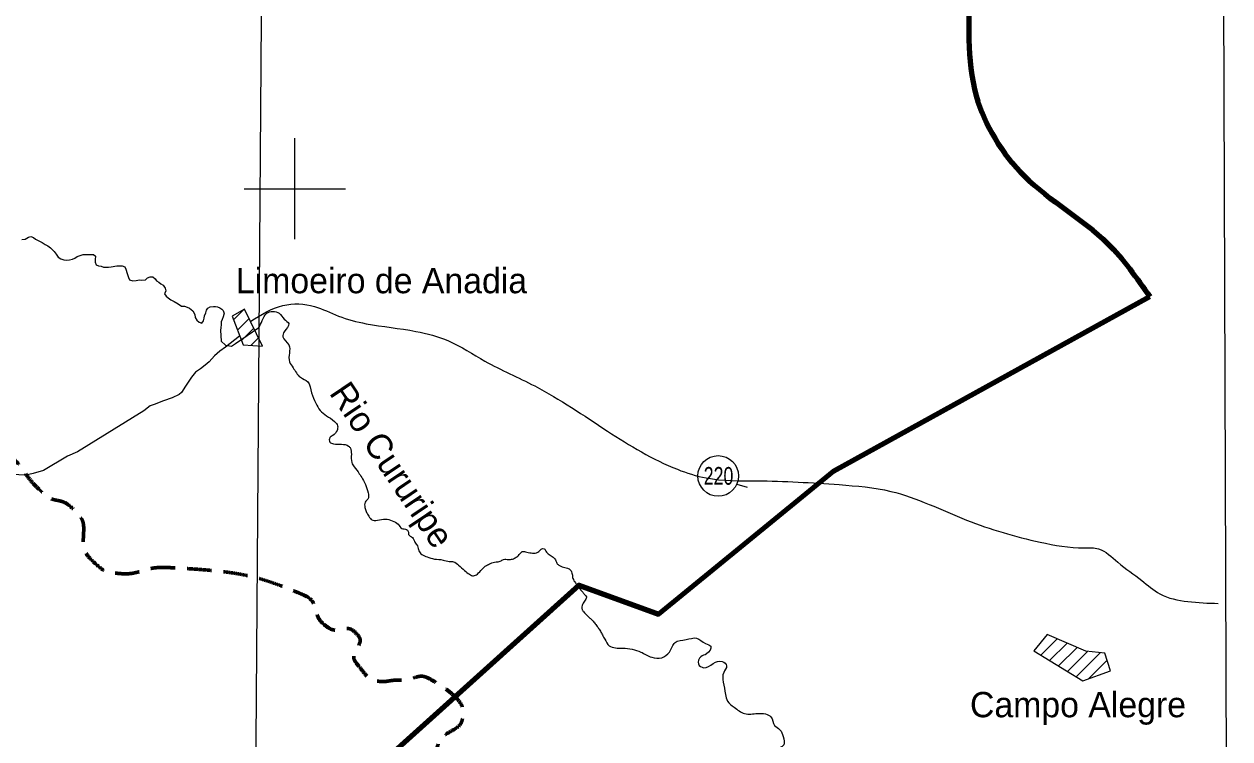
# Model space of a CAD drawing. Extents: x 553962 to 842807, y 8883888 to 9032388.
# Drawn here: x 769644 to 793496, y 8914124 to 8928253 of the extents above; entities that cross this region are included whole.
import ezdxf
from ezdxf.enums import TextEntityAlignment as Align

# ---------------------------------------------------------------- set-up
doc = ezdxf.new("R2010")
doc.units = 0
doc.header["$LTSCALE"] = 160
doc.linetypes.add('MEDIUM_DASHED', pattern=[4.5, 3, -1.5])
for name, color, linetype, lineweight in [('1', 7, 'Continuous', 13), ('11', 7, 'Continuous', 25), ('15', 7, 'Continuous', 25), ('2', 7, 'Continuous', 13), ('20', 7, 'MEDIUM_DASHED', 60), ('21', 7, 'Continuous', 25), ('22', 7, 'Continuous', 35), ('27', 7, 'Continuous', 90), ('28', 7, 'Continuous', 13)]:
    doc.layers.add(name, color=color, linetype=linetype, lineweight=lineweight)
doc.layers.add('29', color=7, linetype='Continuous')

msp = doc.modelspace()

# ---------------------------------------------------------------- linework, layer by layer
at = {"layer": '1'}
for p, q in [((775000, 8924000), (775000, 8926000)), ((774000, 8925000), (776000, 8925000))]:
    msp.add_line(p, q, dxfattribs=at)
at = {"layer": '1', "lineweight": 25}
msp.add_lwpolyline([(563033.9, 9026438.8), (793061.1, 9026438.8), (793495.6, 8889836.8), (563468.3, 8889836.8)], close=True, dxfattribs=at)
at = {"layer": '11'}
msp.add_circle((783373.6, 8919321.2), 401.3, dxfattribs=at)
at = {"layer": '15'}
msp.add_line((783955.5, 8919091.3), (783746.8, 8919154.5), dxfattribs=at)
msp.add_lwpolyline([(773904.7, 8922082.2), (773628.7, 8921864.1), (773516.4, 8921787.9), (773409.1, 8921696.4), (773306.7, 8921574.4), (773225, 8921513.4), (773133, 8921437.1), (773036, 8921371.1), (772954.1, 8921274.5), (772836.3, 8921096.4), (772754.3, 8920969.2), (772708.3, 8920933.6), (772575.6, 8920867.6), (772402.2, 8920806.8), (772213.4, 8920730.8), (772136.9, 8920705.4), (772014.3, 8920608.9), (770702.1, 8919796.2), (770503.1, 8919710), (770028.3, 8919430.7), (769824.3, 8919369.9), (769676.4, 8919339.6), (769258.8, 8919355.7)], dxfattribs=at)
msp.add_spline([(774127.4, 8922381.7), (774762.8, 8922691.1), (775387.8, 8922672.2), (775861.3, 8922482.8), (776410.6, 8922331.3), (777395.4, 8922179.8), (778039.4, 8921990.4), (778759.1, 8921592.6), (779744, 8921100.2), (781183.4, 8920210), (782566, 8919452.4), (783134.2, 8919282), (784138, 8919225.2), (785766.8, 8919149.4), (786789.5, 8919016.8), (788285.7, 8918448.6), (789744.1, 8918013), (790615.3, 8917899.4), (790899.4, 8917880.4), (791278.2, 8917615.3), (791751.7, 8917255.4), (792111.6, 8916990.3), (792660.8, 8916838.8), (793266.9, 8916800.9)], degree=3, dxfattribs=at)
at = {"layer": '2'}
msp.add_lwpolyline([(775005.4, 9023438.3), (774482.3, 8948876), (774053.6, 8890875.3)], dxfattribs=at)
at = {"layer": '20'}
msp.add_open_spline([(780116.2, 8904162.2), (779769.4, 8904177.9), (779422.6, 8904193.7), (779075.8, 8904209.5), (778695.9, 8904226.8), (778318.1, 8904159.8), (777941, 8904091.2), (777596, 8904028.4), (777262.1, 8903937.2), (776924.3, 8903854.6), (776803.3, 8903825.1), (776686.8, 8903750.4), (776569.7, 8903736.3), (776304.5, 8903704.6), (776099.5, 8903983.3), (775884, 8904233.1), (775776.3, 8904358), (775709.2, 8904488.3), (775694.9, 8904611.7), (775670.8, 8904818.6), (776050.4, 8904994.8), (776049.5, 8905226.7), (776047.7, 8905694.5), (775846.8, 8906171.8), (775860.4, 8906646.1), (775878.9, 8907296.2), (776043.6, 8907946.8), (776074.4, 8908597), (776108.2, 8909310.3), (775454.3, 8910013.8), (775625.2, 8910702.5), (775746.8, 8911192.8), (776625.7, 8911182.1), (776831, 8911648.8), (777030.2, 8912101.5), (777228.1, 8912557.1), (777420.7, 8913014.1), (777556.6, 8913336.6), (777687.6, 8913670.8), (777822.6, 8913984), (777919.6, 8914208.9), (778290.2, 8914361.2), (778319.1, 8914551.8), (778353.9, 8914781.3), (778054.2, 8915076.5), (777751.7, 8915261.5), (777515.3, 8915405.9), (777278.6, 8915289.1), (777042.4, 8915285.1), (776916.2, 8915283), (776790.1, 8915252.3), (776664.1, 8915261.5), (776484.7, 8915274.5), (776355.7, 8915449.8), (776238.5, 8915592.7), (776104.7, 8915755.7), (776352.4, 8916067), (776214.8, 8916207.7), (776079, 8916346.7), (775768.6, 8916238.7), (775623.8, 8916349.7), (775431, 8916497.3), (775387.1, 8916881.7), (775127.3, 8916988.4), (774292.1, 8917331.5), (773439.5, 8917458.1), (772578.9, 8917506.5), (772178.6, 8917529.1), (771773.4, 8917358), (771373.1, 8917411.9), (771257.5, 8917427.5), (771157.3, 8917493.9), (771065.7, 8917577.5), (770748.6, 8917866.7), (770887.1, 8918430.9), (770592.8, 8918689.4), (770430.6, 8918831.9), (770160.1, 8918847), (770001.8, 8918996.9), (769746.9, 8919238.3), (769557.2, 8919552.6), (769292.5, 8919801.2), (768866.2, 8920201.6), (768426.7, 8920562), (767897.5, 8920818.5), (767600.3, 8920962.5), (767240, 8920922), (766928.1, 8920842.2), (766588, 8920755), (766267.8, 8920606.4), (765982.4, 8920369), (765805, 8920221.5), (765830.9, 8919932), (765651.4, 8919801.2), (765249.7, 8919508.7), (764806.4, 8919315.8), (764351, 8919115.2), (764017, 8918968.1), (763624.4, 8918749.5), (763310.7, 8918831.3)], degree=3, dxfattribs=at)
at = {"layer": '21'}
for points in [[(769596.7, 8923997.4), (769661.7, 8924004.3), (769728.1, 8924039.5)], [(769728.1, 8924039.5), (769779, 8924054.5), (769829.7, 8924033.8), (769870.2, 8924003), (769936.1, 8923972), (770002, 8923935.9), (770062.8, 8923899.8), (770113.4, 8923869), (770169.1, 8923832.9), (770239.8, 8923761.2), (770275.1, 8923704.9), (770315.3, 8923643.5), (770371.1, 8923612.6), (770432, 8923591.8), (770482.8, 8923586.4), (770538.8, 8923591.2), (770599.9, 8923606.1), (770645.8, 8923626.1), (770691.8, 8923656.4), (770753, 8923676.4), (770814.1, 8923696.4), (770870.1, 8923701.1), (770966.7, 8923700.5), (771017.6, 8923700.2), (771053, 8923664.3), (771052.5, 8923598.1), (771052.2, 8923547.1), (771072.2, 8923496.1), (771117.8, 8923475.4), (771168.6, 8923470), (771214.2, 8923449.3), (771265.1, 8923449), (771316, 8923448.7), (771366.8, 8923453.4), (771478.9, 8923473.1), (771529.7, 8923472.7), (771585.7, 8923477.5)], [(771585.7, 8923477.5), (771636.4, 8923456.8), (771656.5, 8923410.8), (771681.3, 8923324.1), (771711.3, 8923242.4), (771731.3, 8923196.4), (771792.2, 8923175.6), (771863.5, 8923185.3), (771924.6, 8923195.1), (771975.4, 8923194.8), (772046.7, 8923199.4), (772082.5, 8923234.9), (772138.6, 8923254.9), (772189.5, 8923254.6), (772235, 8923218.6), (772265.2, 8923177.7), (772310.8, 8923151.9), (772351.3, 8923121.1), (772391.8, 8923090.3), (772432.1, 8923034), (772447, 8922982.9), (772421.1, 8922922), (772456.4, 8922875.9), (772491.8, 8922840), (772547.5, 8922804), (772613.3, 8922767.9), (772689.3, 8922721.6), (772755.2, 8922680.4), (772816.2, 8922674.9), (772866.9, 8922659.3), (772917.6, 8922638.6), (772978.3, 8922587.3), (773018.5, 8922515.7), (773028.2, 8922454.6), (773063.5, 8922398.3), (773109, 8922362.3), (773159.7, 8922341.6), (773190.6, 8922387.3), (773206.2, 8922438.1), (773211.6, 8922489), (773235.3, 8922546.6), (773253.2, 8922600.3), (773278.8, 8922641.4), (773324.8, 8922663), (773387.4, 8922671.9), (773432.1, 8922671.9), (773467.8, 8922663), (773512.6, 8922645.1), (773557.3, 8922618.2), (773584.1, 8922591.4), (773593, 8922555.6), (773598.5, 8922537.5), (773582.7, 8922466.3), (773562, 8922415.5), (773541.3, 8922364.7), (773541, 8922313.7), (773535.5, 8922252.6), (773530.1, 8922201.7), (773543.8, 8921982.6), (773624.7, 8921905.7), (773745.1, 8921884.1), (773825.5, 8921937.8), (774289.1, 8922253.7)]]:
    msp.add_lwpolyline(points, dxfattribs=at)
for points in [[(774289.1, 8922253.7), (774354.7, 8922391.4), (774442, 8922536.8), (774689.1, 8922536.8), (774790.9, 8922420.5), (774878.1, 8922333.3), (774790.9, 8922173.4), (774761.8, 8922071.6), (774878.1, 8921911.7), (774892.6, 8921751.8), (774892.6, 8921577.3), (774965.3, 8921461), (775110.7, 8921272), (775256.1, 8921184.8), (775328.8, 8920966.7), (775414.3, 8920761.6), (775502.1, 8920615.2), (775624.1, 8920512.8), (775785.1, 8920400.6), (775843.6, 8920312.7), (775833.9, 8920220.1), (775750.9, 8920122.5), (775692.4, 8920078.6), (775692.4, 8919990.8), (775765.6, 8919956.6), (775921.7, 8919946.9), (776063.2, 8919912.7), (776097.3, 8919868.8), (776116.8, 8919751.7), (776126.6, 8919585.9), (776175.3, 8919502.9), (776272.9, 8919366.3), (776394.9, 8919151.7), (776448.5, 8918990.7), (776453.4, 8918888.2), (776390, 8918800.4), (776385.1, 8918698), (776409.5, 8918619.9), (776448.5, 8918546.8), (776512, 8918463.8), (776633.9, 8918444.3), (776790, 8918468.7), (776926.6, 8918434.6), (777043.7, 8918366.2), (777116.9, 8918283.3), (777209.6, 8918263.8), (777243.7, 8918224.8), (777248.6, 8918166.2), (777326.7, 8918104.2), (777375.5, 8918011.4), (777424.2, 8917938.2), (777453.5, 8917840.6), (777512, 8917767.4), (777614.5, 8917723.5), (777760.8, 8917674.7)], [(777760.8, 8917674.7), (777931.6, 8917660), (778053.6, 8917630.7), (778136.5, 8917625.8), (778238.9, 8917557.5), (778356, 8917450.1), (778453.6, 8917376.9), (778536.5, 8917347.6), (778609.7, 8917381.8), (778702.4, 8917479.4), (778790.2, 8917552.6), (778868.2, 8917591.7), (778980.5, 8917621), (779063.4, 8917635.6), (779126.8, 8917669.8), (779224.4, 8917669.8), (779307.3, 8917679.5), (779375.6, 8917713.7), (779439, 8917767.4), (779497.6, 8917826), (779585.4, 8917816.2), (779702.5, 8917796.7), (779756.1, 8917796.7), (779843.9, 8917845.5), (779883, 8917879.7), (779931.7, 8917879.7), (779965.9, 8917835.7), (780029.3, 8917767.4), (780109.8, 8917713.7), (780163.5, 8917645.4), (780187.8, 8917586.8), (780236.6, 8917552.6), (780290.3, 8917523.3), (780392.7, 8917498.9), (780451.3, 8917459.9), (780485.4, 8917381.8), (780500.1, 8917293.9), (780548.8, 8917211), (780621.5, 8917109.9), (780695, 8917023.2), (780736.5, 8916974.2), (780766.6, 8916932.7), (780764.7, 8916906.3), (780717.6, 8916827.1), (780676.1, 8916734.8), (780679.9, 8916678.2), (780713.8, 8916634.8), (780774.2, 8916568.9), (780834.5, 8916512.3), (780885.4, 8916463.3), (780938.2, 8916401.1), (780996.6, 8916325.7), (781043.7, 8916254.1), (781083.3, 8916178.7), (781130.5, 8916097.6)], [(781130.5, 8916097.6), (781220, 8915963.8), (781483.9, 8915916.6), (781842.1, 8915841.2), (782058.9, 8915737.5), (782256.8, 8915728.1), (782407.6, 8915841.2), (782520.7, 8916029.7), (782737.5, 8916086.3), (782944.9, 8916114.6), (783124, 8916010.9), (783227.6, 8915954.3), (783142.8, 8915803.5), (783029.7, 8915747), (782982.6, 8915605.6), (783086.2, 8915530.2), (783274.8, 8915615), (783453.8, 8915652.7), (783538.7, 8915567.9), (783482.1, 8915435.9), (783472.7, 8915247.4), (783519.8, 8915002.3), (783557.5, 8914870.4), (783689.5, 8914747.8), (783896.8, 8914625.3), (784151.3, 8914625.3), (784311.6, 8914615.9), (784415.3, 8914559.3), (784490.7, 8914389.7), (784594.3, 8914304.8), (784660.3, 8914172.9), (784669.8, 8914003.2), (784509.5, 8913918.4), (784358.7, 8913786.4), (784255, 8913654.5), (784160.8, 8913616.8), (784123.1, 8913522.5), (783953.4, 8913437.7), (783846, 8913234), (783830, 8913084.7), (783856.7, 8912919.4), (783910, 8912732.8), (783942, 8912652.9), (783915.3, 8912477), (783862, 8912402.3), (783856.7, 8912343.7), (783851.3, 8912231.7), (783808.7, 8912141.1), (783776.7, 8912034.5), (783792.7, 8911938.5), (783851.3, 8911858.6), (783888.7, 8911757.3), (783894, 8911554.7), (783910, 8911357.5), (783915.3, 8911096.2)]]:
    msp.add_spline(points, degree=3, dxfattribs=at)
at = {"layer": '27', "lineweight": 200}
msp.add_lwpolyline([(765974.5, 8912469.6), (771548.8, 8911642.3), (776566.8, 8913518.4), (780614.1, 8917160.1), (782189.6, 8916587.3), (785656.2, 8919415.9), (791912, 8922868)], dxfattribs=at)
msp.add_spline([(785228, 8932570.7), (786596.9, 8931287.5), (787857.2, 8930689.4), (788320, 8929128.3), (788478.3, 8926833.8), (789430.8, 8925249.3), (791075.7, 8923916.1), (791912, 8922868)], degree=3, dxfattribs=at)
at = {"layer": '28'}
for p, q in [((773787, 8922407.5), (773988.2, 8922608.8)), ((773866.3, 8922204), (774093.1, 8922430.8)), ((773945.5, 8922000.4), (774186, 8922240.8)), ((774130.9, 8921903), (774278.9, 8922050.9)), ((789754.8, 8915780.6), (790077.9, 8916103.6)), ((789930.1, 8915673), (790274.9, 8916017.8)), ((790105.4, 8915565.4), (790472, 8915932)), ((790280.7, 8915457.9), (790676.9, 8915854.1)), ((790456, 8915350.3), (790934.2, 8915828.5)), ((790700, 8915311.5), (791068.1, 8915679.6))]:
    msp.add_line(p, q, dxfattribs=at)
at = {"layer": '28', "lineweight": 25}
for points in [[(774002.3, 8922616.4), (773757.5, 8922483.3), (773979.6, 8921912.9), (774358.6, 8921888)], [(789881.8, 8916188.9), (789618.2, 8915864.4), (790586.5, 8915270.3), (791137.2, 8915470.4), (791021.8, 8915819.8), (790643.3, 8915857.4)]]:
    msp.add_lwpolyline(points, close=True, dxfattribs=at)

# ---------------------------------------------------------------- texts
at = {"layer": '11', "width": 0.75}
msp.add_text('220', height=350, dxfattribs=at).set_placement((783380.2, 8919147.9), align=Align.CENTER)
at = {"layer": '22'}
msp.add_text('Rio Cururipe', height=500, rotation=303.874, dxfattribs=at).set_placement((776713.2, 8919402.4), align=Align.CENTER)
at = {"layer": '29'}
for s, p in [('Limoeiro de Anadia', (773833, 8922933)), ('Campo Alegre', (788354.2, 8914551.4))]:
    msp.add_text(s, height=500, dxfattribs=at).set_placement(p)

doc.saveas('drawing.dxf')
